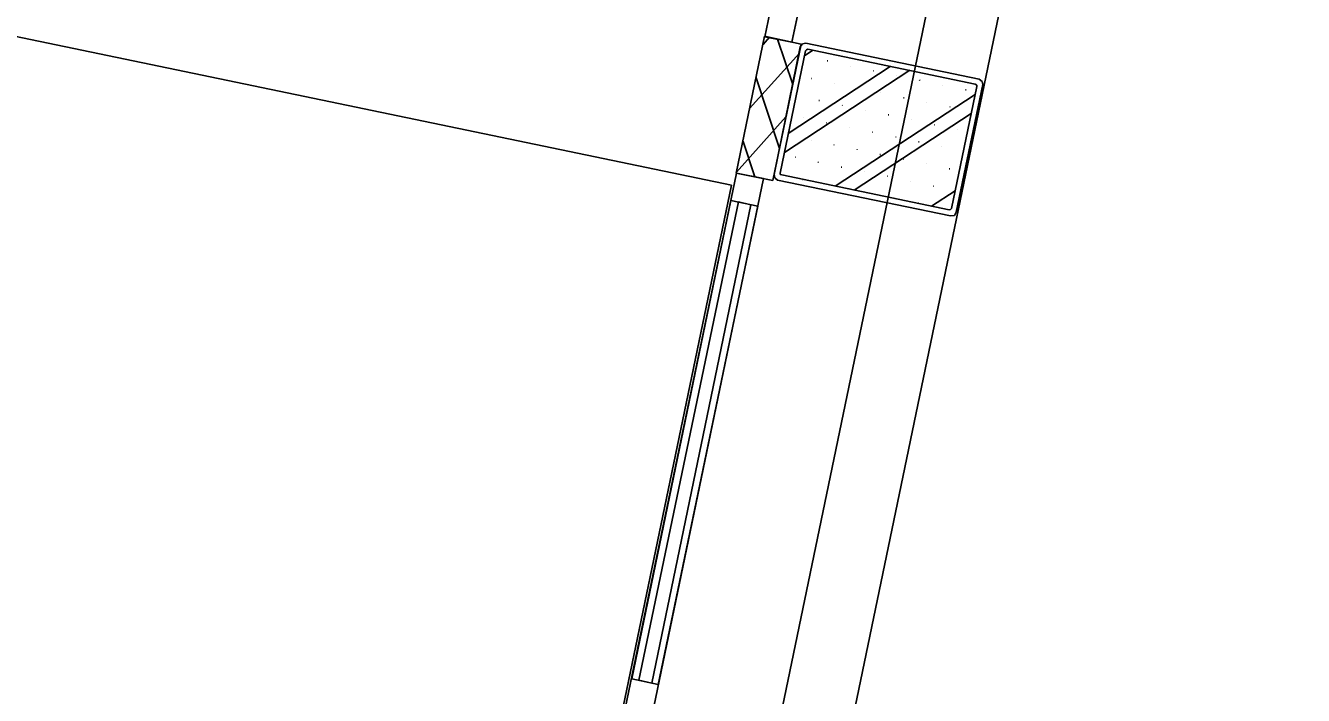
# Model space of a CAD drawing. Extents: x 81065 to 81486, y 452384 to 452681.
# Drawn here: x 81122.203 to 81124.948, y 452534.988 to 452536.427 of the extents above; entities that cross this region are included whole.
import ezdxf

# ---------------------------------------------------------------- set-up
doc = ezdxf.new("R2010")
doc.units = 0
doc.layers.add('B-BH-VH-KANTOPSLUITING-GV', color=7, linetype='Continuous')

msp = doc.modelspace()

# ---------------------------------------------------------------- linework, layer by layer
at = {"layer": 'B-BH-VH-KANTOPSLUITING-GV'}
for p, q in [((81122.2553, 452526.6302), (81131.0942, 452569.2132)), ((81123.1371, 452531.6334), (81130.9161, 452569.0924)), ((81123.7911, 452536.4034), (81124.7061, 452540.8094)), ((81124.7061, 452540.8094), (81123.7911, 452536.4034)), ((81123.8491, 452536.3914), (81124.7641, 452540.7974)), ((81124.7641, 452540.7974), (81123.8491, 452536.3914)), ((81123.7191, 452536.0844), (81114.9071, 452537.9144)), ((81123.7901, 452536.4044), (81123.7291, 452536.1104)), ((81123.7871, 452536.3864), (81123.8011, 452536.4024)), ((81123.8691, 452536.3874), (81123.7901, 452536.4044)), ((81123.8491, 452536.3914), (81123.7911, 452536.4034)), ((81123.8491, 452536.3914), (81123.7911, 452536.4034)), ((81123.8081, 452536.0944), (81123.8691, 452536.3874)), ((81123.8671, 452536.3814), (81123.8111, 452536.1074)), ((81123.8511, 452536.3004), (81123.8181, 452536.3984)), ((81123.8721, 452536.3884), (81123.8671, 452536.3814)), ((81123.8791, 452536.3894), (81123.8721, 452536.3884)), ((81124.2511, 452536.3124), (81123.8791, 452536.3894)), ((81123.7581, 452536.2494), (81123.8651, 452536.3684)), ((81123.8241, 452536.1104), (81123.8781, 452536.3734)), ((81123.8781, 452536.3734), (81123.8241, 452536.1104)), ((81123.8761, 452536.3624), (81123.8941, 452536.3744)), ((81123.8761, 452536.3614), (81123.8761, 452536.3614)), ((81123.8781, 452536.3734), (81123.8801, 452536.3754)), ((81123.8801, 452536.3754), (81123.8781, 452536.3734)), ((81123.8801, 452536.3754), (81123.8831, 452536.3764)), ((81123.8831, 452536.3764), (81123.8801, 452536.3754)), ((81123.8831, 452536.3764), (81124.2431, 452536.3014)), ((81124.2431, 452536.3014), (81123.8831, 452536.3764)), ((81123.8331, 452536.1544), (81124.1021, 452536.3314)), ((81123.8411, 452536.1954), (81124.0601, 452536.3394)), ((81123.9251, 452536.3514), (81123.9261, 452536.3514)), ((81123.9751, 452536.3404), (81123.9751, 452536.3404)), ((81124.0241, 452536.3304), (81124.0251, 452536.3304)), ((81123.8221, 452536.1634), (81123.7721, 452536.3154)), ((81123.8911, 452536.3134), (81123.8921, 452536.3134)), ((81123.9411, 452536.3034), (81123.9411, 452536.3034)), ((81124.0741, 452536.3204), (81124.0741, 452536.3204)), ((81124.1231, 452536.3104), (81124.1241, 452536.3094)), ((81124.1731, 452536.2994), (81124.1731, 452536.2994)), ((81124.2021, 452536.0264), (81124.2591, 452536.3004)), ((81124.2431, 452536.3014), (81124.2461, 452536.2994)), ((81124.2461, 452536.2994), (81124.2431, 452536.3014)), ((81124.2461, 452536.2994), (81124.2461, 452536.2964)), ((81124.2461, 452536.2964), (81124.2461, 452536.2994)), ((81124.2581, 452536.3074), (81124.2511, 452536.3124)), ((81124.2591, 452536.3004), (81124.2581, 452536.3074)), ((81123.8581, 452536.2764), (81123.8581, 452536.2764)), ((81123.9421, 452536.0824), (81124.2431, 452536.2794)), ((81123.9901, 452536.2934), (81123.9911, 452536.2934)), ((81124.0401, 452536.2834), (81124.0401, 452536.2834)), ((81124.0891, 452536.2724), (81124.0901, 452536.2724)), ((81124.2461, 452536.2964), (81124.1921, 452536.0344)), ((81124.1921, 452536.0344), (81124.2461, 452536.2964)), ((81124.2221, 452536.2894), (81124.2231, 452536.2894)), ((81123.9071, 452536.2664), (81123.9081, 452536.2664)), ((81123.9571, 452536.2564), (81123.9581, 452536.2554)), ((81124.0071, 452536.2454), (81124.0071, 452536.2454)), ((81124.1391, 452536.2624), (81124.1391, 452536.2624)), ((81124.1881, 452536.2524), (81124.1891, 452536.2524)), ((81123.7301, 452536.1124), (81123.8361, 452536.2314)), ((81123.8741, 452536.2294), (81123.8741, 452536.2294)), ((81123.9231, 452536.2184), (81123.9241, 452536.2184)), ((81123.9831, 452536.0734), (81124.2341, 452536.2384)), ((81124.0561, 452536.2354), (81124.0571, 452536.2354)), ((81124.1061, 452536.2254), (81124.1061, 452536.2254)), ((81123.8401, 452536.1914), (81123.8411, 452536.1914)), ((81123.9731, 452536.2084), (81123.9731, 452536.2084)), ((81124.0221, 452536.1984), (81124.0231, 452536.1984)), ((81124.0721, 452536.1884), (81124.0721, 452536.1874)), ((81124.1551, 452536.2144), (81124.1561, 452536.2144)), ((81124.2051, 452536.2044), (81124.2051, 452536.2044)), ((81123.7691, 452536.1024), (81123.7441, 452536.1784)), ((81123.7691, 452536.1024), (81123.7441, 452536.1784)), ((81123.8901, 452536.1814), (81123.8901, 452536.1814)), ((81123.9391, 452536.1714), (81123.9401, 452536.1714)), ((81123.9891, 452536.1614), (81123.9891, 452536.1604)), ((81124.1211, 452536.1774), (81124.1221, 452536.1774)), ((81124.1711, 452536.1674), (81124.1711, 452536.1674)), ((81123.8561, 452536.1444), (81123.8571, 452536.1444)), ((81123.9051, 452536.1344), (81123.9061, 452536.1334)), ((81124.0381, 452536.1504), (81124.0391, 452536.1504)), ((81124.0881, 452536.1404), (81124.0891, 452536.1404)), ((81122.8151, 452531.7044), (81123.7301, 452536.1104)), ((81123.7301, 452536.1104), (81122.8151, 452531.7044)), ((81123.8081, 452536.0944), (81123.7291, 452536.1104)), ((81123.7881, 452536.0984), (81123.7301, 452536.1104)), ((81123.7881, 452536.0984), (81123.7301, 452536.1104)), ((81123.8111, 452536.1074), (81123.8121, 452536.1004)), ((81123.8241, 452536.1074), (81123.8241, 452536.1104)), ((81123.8241, 452536.1104), (81123.8241, 452536.1074)), ((81123.8271, 452536.1064), (81123.8241, 452536.1074)), ((81123.8241, 452536.1074), (81123.8271, 452536.1064)), ((81124.1871, 452536.0314), (81123.8271, 452536.1064)), ((81123.8271, 452536.1064), (81124.1871, 452536.0314)), ((81123.9551, 452536.1234), (81123.9561, 452536.1234)), ((81124.0051, 452536.1134), (81124.0051, 452536.1134)), ((81124.1381, 452536.1304), (81124.1381, 452536.1304)), ((81124.1871, 452536.1194), (81124.1881, 452536.1194)), ((81122.8271, 452531.7884), (81123.7191, 452536.0844)), ((81122.8731, 452531.6924), (81123.7881, 452536.0984)), ((81123.7881, 452536.0984), (81122.8731, 452531.6924)), ((81123.8081, 452536.0944), (81123.8081, 452536.0944)), ((81123.8121, 452536.1004), (81123.8181, 452536.0954)), ((81123.8181, 452536.0954), (81124.1901, 452536.0184)), ((81123.8721, 452536.0964), (81123.8731, 452536.0964)), ((81123.9221, 452536.0864), (81123.9221, 452536.0864)), ((81124.0541, 452536.1034), (81124.0551, 452536.1034)), ((81124.1041, 452536.0924), (81124.1041, 452536.0924)), ((81124.1531, 452536.0824), (81124.1541, 452536.0824)), ((81123.5051, 452535.0234), (81123.7181, 452536.0514)), ((81123.7181, 452536.0514), (81123.5051, 452535.0234)), ((81123.5051, 452535.0234), (81123.7181, 452536.0514)), ((81123.7181, 452536.0514), (81123.5051, 452535.0234)), ((81123.5051, 452535.0234), (81123.7181, 452536.0514)), ((81123.7181, 452536.0514), (81123.5051, 452535.0234)), ((81123.5051, 452535.0234), (81123.7181, 452536.0514)), ((81123.7181, 452536.0514), (81123.5051, 452535.0234)), ((81123.5051, 452535.0234), (81123.7181, 452536.0514)), ((81123.7181, 452536.0514), (81123.5051, 452535.0234)), ((81123.5051, 452535.0234), (81123.7181, 452536.0514)), ((81123.7181, 452536.0514), (81123.5051, 452535.0234)), ((81123.5051, 452535.0234), (81123.7181, 452536.0514)), ((81123.7181, 452536.0514), (81123.5051, 452535.0234)), ((81123.5051, 452535.0234), (81123.7181, 452536.0514)), ((81123.7181, 452536.0514), (81123.5051, 452535.0234)), ((81123.7761, 452536.0394), (81123.7181, 452536.0514)), ((81123.7761, 452536.0394), (81123.7181, 452536.0514)), ((81123.7761, 452536.0394), (81123.7181, 452536.0514)), ((81123.7761, 452536.0394), (81123.7181, 452536.0514)), ((81123.7761, 452536.0394), (81123.7181, 452536.0514)), ((81123.7761, 452536.0394), (81123.7181, 452536.0514)), ((81123.7761, 452536.0394), (81123.7181, 452536.0514)), ((81123.7761, 452536.0394), (81123.7181, 452536.0514)), ((81123.7761, 452536.0394), (81123.7181, 452536.0514)), ((81123.7761, 452536.0394), (81123.7181, 452536.0514)), ((81123.7761, 452536.0394), (81123.7181, 452536.0514)), ((81123.7761, 452536.0394), (81123.7181, 452536.0514)), ((81123.7761, 452536.0394), (81123.7181, 452536.0514)), ((81123.7761, 452536.0394), (81123.7181, 452536.0514)), ((81123.7761, 452536.0394), (81123.7181, 452536.0514)), ((81123.7761, 452536.0394), (81123.7181, 452536.0514)), ((81123.9711, 452536.0764), (81123.9721, 452536.0764)), ((81124.0211, 452536.0654), (81124.0211, 452536.0654)), ((81124.0701, 452536.0554), (81124.0711, 452536.0554)), ((81124.1491, 452536.0394), (81124.2001, 452536.0724)), ((81123.5201, 452535.0204), (81123.7341, 452536.0484)), ((81123.7341, 452536.0484), (81123.5201, 452535.0204)), ((81123.5201, 452535.0204), (81123.7341, 452536.0484)), ((81123.7341, 452536.0484), (81123.5201, 452535.0204)), ((81123.5201, 452535.0204), (81123.7341, 452536.0484)), ((81123.7341, 452536.0484), (81123.5201, 452535.0204)), ((81123.5201, 452535.0204), (81123.7341, 452536.0484)), ((81123.7341, 452536.0484), (81123.5201, 452535.0204)), ((81123.7341, 452536.0484), (81123.5201, 452535.0204)), ((81123.5201, 452535.0204), (81123.7341, 452536.0484)), ((81123.7341, 452536.0484), (81123.5201, 452535.0204)), ((81123.5201, 452535.0204), (81123.7341, 452536.0484)), ((81123.7341, 452536.0484), (81123.5201, 452535.0204)), ((81123.5201, 452535.0204), (81123.7341, 452536.0484)), ((81123.7341, 452536.0484), (81123.5201, 452535.0204)), ((81123.5201, 452535.0204), (81123.7341, 452536.0484)), ((81123.5481, 452535.0144), (81123.7611, 452536.0424)), ((81123.7611, 452536.0424), (81123.5481, 452535.0144)), ((81123.5481, 452535.0144), (81123.7611, 452536.0424)), ((81123.7611, 452536.0424), (81123.5481, 452535.0144)), ((81123.5481, 452535.0144), (81123.7611, 452536.0424)), ((81123.7611, 452536.0424), (81123.5481, 452535.0144)), ((81123.5481, 452535.0144), (81123.7611, 452536.0424)), ((81123.7611, 452536.0424), (81123.5481, 452535.0144)), ((81123.7611, 452536.0424), (81123.5481, 452535.0144)), ((81123.5481, 452535.0144), (81123.7611, 452536.0424)), ((81123.7611, 452536.0424), (81123.5481, 452535.0144)), ((81123.5481, 452535.0144), (81123.7611, 452536.0424)), ((81123.7611, 452536.0424), (81123.5481, 452535.0144)), ((81123.5481, 452535.0144), (81123.7611, 452536.0424)), ((81123.7611, 452536.0424), (81123.5481, 452535.0144)), ((81123.5481, 452535.0144), (81123.7611, 452536.0424)), ((81123.5621, 452535.0114), (81123.7761, 452536.0394)), ((81123.7761, 452536.0394), (81123.5621, 452535.0114)), ((81123.5621, 452535.0114), (81123.7761, 452536.0394)), ((81123.7761, 452536.0394), (81123.5621, 452535.0114)), ((81123.5621, 452535.0114), (81123.7761, 452536.0394)), ((81123.7761, 452536.0394), (81123.5621, 452535.0114)), ((81123.5621, 452535.0114), (81123.7761, 452536.0394)), ((81123.7761, 452536.0394), (81123.5621, 452535.0114)), ((81123.5621, 452535.0114), (81123.7761, 452536.0394)), ((81123.7761, 452536.0394), (81123.5621, 452535.0114)), ((81123.5621, 452535.0114), (81123.7761, 452536.0394)), ((81123.7761, 452536.0394), (81123.5621, 452535.0114)), ((81123.5621, 452535.0114), (81123.7761, 452536.0394)), ((81123.7761, 452536.0394), (81123.5621, 452535.0114)), ((81123.5621, 452535.0114), (81123.7761, 452536.0394)), ((81123.7761, 452536.0394), (81123.5621, 452535.0114)), ((81123.7611, 452536.0424), (81123.7341, 452536.0484)), ((81123.7611, 452536.0424), (81123.7341, 452536.0484)), ((81123.7611, 452536.0424), (81123.7341, 452536.0484)), ((81123.7611, 452536.0424), (81123.7341, 452536.0484)), ((81123.7611, 452536.0424), (81123.7341, 452536.0484)), ((81123.7611, 452536.0424), (81123.7341, 452536.0484)), ((81123.7611, 452536.0424), (81123.7341, 452536.0484)), ((81123.7611, 452536.0424), (81123.7341, 452536.0484)), ((81123.7611, 452536.0424), (81123.7341, 452536.0484)), ((81123.7611, 452536.0424), (81123.7341, 452536.0484)), ((81123.7611, 452536.0424), (81123.7341, 452536.0484)), ((81123.7611, 452536.0424), (81123.7341, 452536.0484)), ((81123.7611, 452536.0424), (81123.7341, 452536.0484)), ((81123.7611, 452536.0424), (81123.7341, 452536.0484)), ((81123.7611, 452536.0424), (81123.7341, 452536.0484)), ((81123.7611, 452536.0424), (81123.7341, 452536.0484)), ((81124.1201, 452536.0454), (81124.1211, 452536.0454)), ((81124.1691, 452536.0354), (81124.1701, 452536.0344)), ((81124.1901, 452536.0324), (81124.1871, 452536.0314)), ((81124.1871, 452536.0314), (81124.1901, 452536.0324)), ((81124.1921, 452536.0344), (81124.1901, 452536.0324)), ((81124.1901, 452536.0324), (81124.1921, 452536.0344)), ((81124.1981, 452536.0194), (81124.2021, 452536.0264)), ((81124.1901, 452536.0184), (81124.1981, 452536.0194)), ((81123.5621, 452535.0114), (81123.5051, 452535.0234)), ((81123.5621, 452535.0114), (81123.5051, 452535.0234)), ((81123.5621, 452535.0114), (81123.5051, 452535.0234)), ((81123.5621, 452535.0114), (81123.5051, 452535.0234)), ((81123.5621, 452535.0114), (81123.5051, 452535.0234)), ((81123.5621, 452535.0114), (81123.5051, 452535.0234)), ((81123.5621, 452535.0114), (81123.5051, 452535.0234)), ((81123.5621, 452535.0114), (81123.5051, 452535.0234)), ((81123.5621, 452535.0114), (81123.5051, 452535.0234)), ((81123.5621, 452535.0114), (81123.5051, 452535.0234)), ((81123.5621, 452535.0114), (81123.5051, 452535.0234)), ((81123.5621, 452535.0114), (81123.5051, 452535.0234)), ((81123.5621, 452535.0114), (81123.5051, 452535.0234)), ((81123.5621, 452535.0114), (81123.5051, 452535.0234)), ((81123.5621, 452535.0114), (81123.5051, 452535.0234)), ((81123.5621, 452535.0114), (81123.5051, 452535.0234)), ((81123.5481, 452535.0144), (81123.5201, 452535.0204)), ((81123.5481, 452535.0144), (81123.5201, 452535.0204)), ((81123.5481, 452535.0144), (81123.5201, 452535.0204)), ((81123.5481, 452535.0144), (81123.5201, 452535.0204)), ((81123.5481, 452535.0144), (81123.5201, 452535.0204)), ((81123.5481, 452535.0144), (81123.5201, 452535.0204)), ((81123.5481, 452535.0144), (81123.5201, 452535.0204)), ((81123.5481, 452535.0144), (81123.5201, 452535.0204)), ((81123.5481, 452535.0144), (81123.5201, 452535.0204)), ((81123.5481, 452535.0144), (81123.5201, 452535.0204)), ((81123.5481, 452535.0144), (81123.5201, 452535.0204)), ((81123.5481, 452535.0144), (81123.5201, 452535.0204)), ((81123.5481, 452535.0144), (81123.5201, 452535.0204)), ((81123.5481, 452535.0144), (81123.5201, 452535.0204)), ((81123.5481, 452535.0144), (81123.5201, 452535.0204)), ((81123.5481, 452535.0144), (81123.5201, 452535.0204))]:
    msp.add_line(p, q, dxfattribs=at)

doc.saveas('drawing.dxf')
